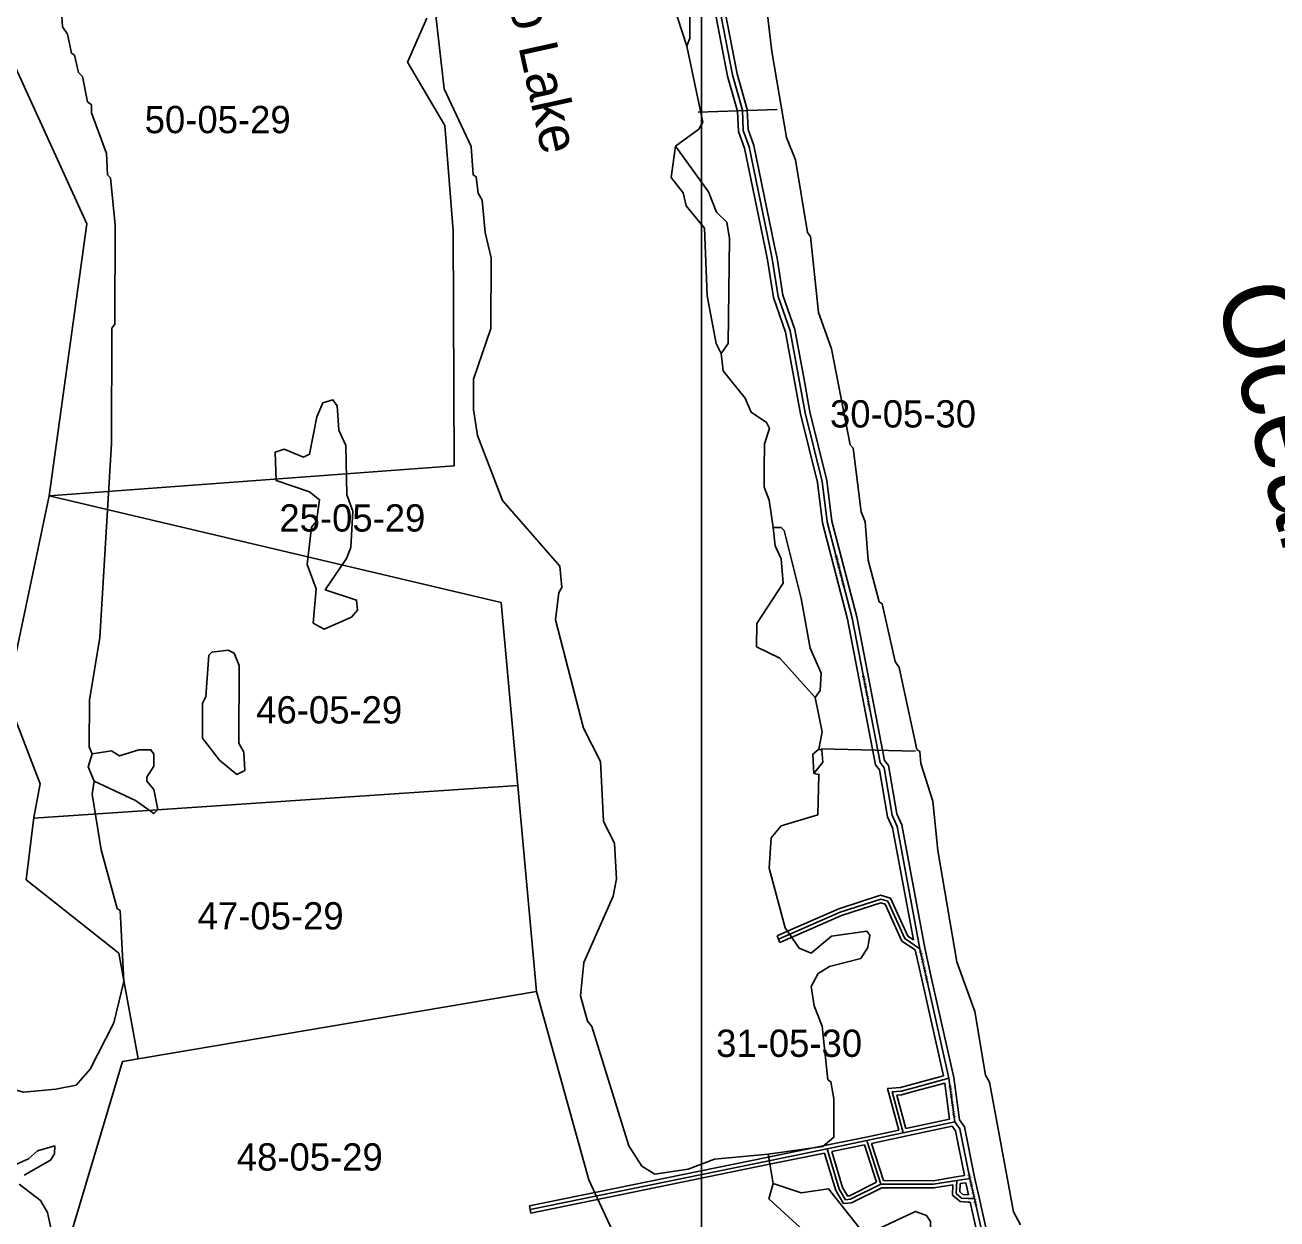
# Model space of a CAD drawing. Extents: x 418523 to 616617, y 1878279 to 2196743.
# Drawn here: x 546006 to 556334, y 2067907 to 2077753 of the extents above; entities that cross this region are included whole.
import ezdxf

# ---------------------------------------------------------------- set-up
doc = ezdxf.new("R2010")
doc.units = 0
for name, color, linetype in [('Level 1', 7, 'Continuous'), ('Level 2', 7, 'Continuous'), ('Level 22', 7, 'Continuous'), ('Level 23', 7, 'Continuous'), ('Level 31', 7, 'Continuous'), ('Level 32', 7, 'Continuous'), ('Level 34', 7, 'Continuous'), ('Level 41', 7, 'Continuous'), ('Level 5', 7, 'Continuous'), ('Level 7', 7, 'Continuous')]:
    doc.layers.add(name, color=color, linetype=linetype)

msp = doc.modelspace()

# ---------------------------------------------------------------- linework, layer by layer
at = {"layer": 'Level 1'}
for p, q in [((551587.268, 2080662.885), (551585.618, 2067192.876)), ((545238.447, 2078910.64), (546514.917, 2076113.03)), ((549321.267, 2077809.231), (549162.194, 2077447.676)), ((549162.194, 2077447.676), (549468.239, 2076925.23)), ((551558.639, 2077034.551), (552211.425, 2077056.805)), ((549468.239, 2076925.23), (549539.069, 2076055.012)), ((546514.917, 2076113.03), (546205.557, 2073871.667)), ((549539.069, 2076055.012), (549547.17, 2074117.573)), ((549547.17, 2074117.573), (546205.557, 2073871.667)), ((546205.557, 2073871.667), (545856.324, 2072209.807)), ((546205.557, 2073871.667), (549935.219, 2072991.699)), ((549935.219, 2072991.699), (550225.694, 2069781.616)), ((545856.324, 2072209.807), (546130.932, 2071494.711)), ((552574.477, 2071785.15), (553351.558, 2071765.701)), ((546130.932, 2071494.711), (546079.736, 2071217.757)), ((546079.212, 2071213.583), (550071.909, 2071481.109)), ((546079.736, 2071217.757), (546015.266, 2070704.092)), ((546015.266, 2070704.092), (546780.173, 2070098.951)), ((546780.173, 2070098.951), (546938.31, 2069226.362)), ((550225.694, 2069781.616), (546809.022, 2069204.525)), ((550225.694, 2069781.616), (550657.136, 2068230.687)), ((546809.022, 2069204.525), (546392.875, 2067805.18)), ((550657.136, 2068230.687), (550969.674, 2067553.827))]:
    msp.add_line(p, q, dxfattribs=at)
at = {"layer": 'Level 22'}
for p, q in [((553448.891, 2069867.711), (553388.883, 2070135.178)), ((553627.664, 2069067.495), (553448.891, 2069867.711)), ((553676.977, 2068709.141), (553627.664, 2069067.495)), ((553837.873, 2068075.901), (553800.677, 2068241.84))]:
    msp.add_line(p, q, dxfattribs=at)
for points in [[(552150.904, 2075920.341), (551981.144, 2076749.999), (551931.532, 2076883.609), (551923.783, 2077050.193), (551841.086, 2077342.095), (551512.164, 2079043.571), (551176.13, 2081120.383), (550913.088, 2082496.554), (550896.923, 2082704.986), (550650.695, 2084089.475), (550625.776, 2084114.641), (550593.041, 2084390.036), (550551.622, 2084506.532), (550535.754, 2084706.962), (550477.86, 2084923.88), (550387.818, 2085507.475), (550198.23, 2086341.566)], [(552829.499, 2072862.84), (552623.212, 2073655.502), (552582.389, 2073989.105), (552442.24, 2074556.105), (552393.004, 2074823.18), (552318.859, 2075231.795), (552219.678, 2075515.379), (552170.564, 2075824.276), (552150.904, 2075920.341)], [(553388.883, 2070135.178), (553199.952, 2071144.534), (553158.438, 2071236.297), (553092.774, 2071628.521), (553059.664, 2071670.073), (552829.499, 2072862.84)], [(553800.677, 2068241.84), (553718.272, 2068650.473), (553676.977, 2068709.141)], [(554691.147, 2064100.418), (554623.872, 2064379.905), (554327.637, 2065864.505), (554121.684, 2066690.249), (554096.994, 2066915.429), (553837.873, 2068075.901)]]:
    msp.add_lwpolyline(points, dxfattribs=at)
at = {"layer": 'Level 23'}
for p, q in [((553487.922, 2069876.467), (553428.07, 2070143.237)), ((553409.862, 2069858.953), (553350.153, 2070125.086)), ((553582.454, 2069086.403), (553409.854, 2069858.989)), ((553667.066, 2069074.593), (553487.93, 2069876.431)), ((553633.661, 2068730.497), (553592.85, 2069027.066)), ((553715.281, 2068724.218), (553667.067, 2069074.593)), ((553790.049, 2068106.381), (553767.729, 2068205.954)), ((553876.905, 2068084.651), (553839.804, 2068250.167))]:
    msp.add_line(p, q, dxfattribs=at)
for points in [[(552111.714, 2075912.323), (551942.572, 2076738.963), (551891.864, 2076875.527), (551884.039, 2077043.728), (551802.135, 2077332.831), (551472.774, 2079036.579), (551136.734, 2081113.432), (550873.379, 2082491.236), (550857.194, 2082699.925), (550613.496, 2084070.192), (550587.679, 2084096.267), (550553.85, 2084380.861), (550512.164, 2084498.109), (550496.165, 2084700.171), (550438.656, 2084915.65), (550348.499, 2085499.983), (550164.213, 2086310.758)], [(552190.092, 2075928.36), (552019.715, 2076761.035), (551971.2, 2076891.691), (551963.525, 2077056.659), (551880.037, 2077351.359), (551551.554, 2079050.564), (551215.527, 2081127.333), (550952.796, 2082501.871), (550936.651, 2082710.046), (550687.894, 2084108.757), (550663.874, 2084133.016), (550632.233, 2084399.211), (550591.081, 2084514.955), (550575.342, 2084713.754), (550517.064, 2084932.111), (550427.136, 2085514.966), (550237.981, 2086347.16)], [(552868.533, 2072871.674), (552662.594, 2073663.001), (552621.801, 2073996.36), (552481.361, 2074564.536), (552432.353, 2074830.376), (552357.654, 2075242.031), (552258.619, 2075525.201), (552209.929, 2075831.43), (552190.091, 2075928.361)], [(552790.466, 2072854.003), (552583.83, 2073648.003), (552542.979, 2073981.851), (552403.119, 2074547.672), (552353.656, 2074815.983), (552280.062, 2075221.558), (552180.736, 2075505.557), (552131.199, 2075817.122), (552111.715, 2075912.321)], [(553334.575, 2070207.905), (553161.52, 2071132.438), (553119.847, 2071224.556), (553055.032, 2071611.696), (553022.25, 2071652.837), (552790.465, 2072854.003)], [(553428.07, 2070143.237), (553238.384, 2071156.631), (553197.029, 2071248.039), (553130.514, 2071645.345), (553097.076, 2071687.309), (552868.534, 2072871.674)], [(553839.804, 2068250.167), (553755.822, 2068666.621), (553715.281, 2068724.218)], [(553755.26, 2068264.707), (553680.722, 2068634.325), (553653.259, 2068673.341)], [(554723.008, 2064138.986), (554662.945, 2064388.501), (554366.679, 2065873.262), (554161.152, 2066697.301), (554136.516, 2066921.987), (553876.913, 2068084.618)], [(554652.257, 2064091.057), (554584.798, 2064371.307), (554288.595, 2065855.746), (554082.217, 2066683.196), (554057.473, 2066908.871), (553803.51, 2068046.242)]]:
    msp.add_lwpolyline(points, dxfattribs=at)
at = {"layer": 'Level 31'}
for p, q in [((552309.424, 2070251.711), (552221.969, 2070213.412)), ((553627.664, 2069067.495), (553337.234, 2068989.399)), ((553337.234, 2068989.399), (553232.716, 2068960.965)), ((553250.419, 2068617.246), (553676.977, 2068709.141)), ((552951.161, 2068552.634), (553250.419, 2068617.246)), ((552622.461, 2068485.199), (552951.161, 2068552.634)), ((553066.929, 2068193.726), (552951.161, 2068552.634)), ((550173.644, 2067984.936), (552142.71, 2068387.286)), ((552142.71, 2068387.286), (552622.461, 2068485.199)), ((552816.553, 2068069.335), (553066.929, 2068193.726)), ((553693.021, 2068223.96), (553800.677, 2068241.84))]:
    msp.add_line(p, q, dxfattribs=at)
for points in [[(553388.883, 2070135.178), (553264.114, 2070219.175), (553123.209, 2070527.967), (553065.028, 2070544.861), (552731.168, 2070437.071), (552309.424, 2070251.711)], [(553232.716, 2068960.965), (553160.225, 2068954.987), (553250.419, 2068617.246)], [(552816.553, 2068069.335), (552775.081, 2068065.089), (552722.16, 2068152.884), (552622.461, 2068485.199)], [(553066.929, 2068193.726), (553500.51, 2068192.499), (553693.021, 2068223.96)], [(553693.021, 2068223.96), (553687.659, 2068117.419), (553731.544, 2068079.474), (553787.237, 2068076.407), (553837.873, 2068075.901)]]:
    msp.add_lwpolyline(points, dxfattribs=at)
at = {"layer": 'Level 32'}
for p, q in [((552297.389, 2070279.192), (552209.934, 2070240.893)), ((552234.005, 2070185.931), (552209.934, 2070240.893)), ((552321.46, 2070224.231), (552234.005, 2070185.931)), ((553329.358, 2069018.347), (553227.502, 2068990.636)), ((553582.454, 2069086.404), (553329.444, 2069018.371)), ((553592.85, 2069027.066), (553345.024, 2068960.426)), ((553345.024, 2068960.426), (553237.932, 2068931.291)), ((553272.033, 2068652.591), (553633.661, 2068730.496)), ((552945.132, 2068582.022), (553213.311, 2068639.926)), ((553256.738, 2068587.918), (553653.26, 2068673.341)), ((552136.711, 2068416.681), (552616.462, 2068514.593)), ((552616.432, 2068514.587), (552945.132, 2068582.022)), ((552660.623, 2068462.401), (552930.861, 2068517.843)), ((553030.449, 2068209.101), (552930.861, 2068517.843)), ((552989.887, 2068530.302), (553256.751, 2068587.921)), ((553088.794, 2068223.664), (552989.887, 2068530.302)), ((550167.639, 2068014.33), (552136.704, 2068416.68)), ((552148.71, 2068357.891), (552601.604, 2068450.322)), ((550179.651, 2067955.542), (552148.717, 2068357.892)), ((552808.082, 2068098.625), (553030.448, 2068209.1)), ((553688.106, 2068253.555), (553755.26, 2068264.707)), ((553721.77, 2068198.321), (553767.728, 2068205.955)), ((552825.026, 2068040.043), (553073.932, 2068163.705)), ((550167.639, 2068014.33), (550179.651, 2067955.542))]:
    msp.add_line(p, q, dxfattribs=at)
for points in [[(553334.575, 2070207.905), (553287.894, 2070239.332), (553144.79, 2070552.941), (553064.561, 2070576.236), (552720.495, 2070465.151), (552297.353, 2070279.177)], [(553350.152, 2070125.086), (553240.336, 2070199.018), (553101.629, 2070502.994), (553065.494, 2070513.486), (552741.84, 2070408.991), (552321.496, 2070224.246)], [(553227.502, 2068990.637), (553121.976, 2068981.936), (553213.311, 2068639.926)], [(553237.932, 2068931.291), (553198.474, 2068928.039), (553272.033, 2068652.591)], [(552825.025, 2068040.044), (552759.21, 2068033.306), (552694.512, 2068140.638), (552601.604, 2068450.322)], [(552808.083, 2068098.624), (552790.953, 2068096.871), (552749.808, 2068165.131), (552660.622, 2068462.401)], [(553073.931, 2068163.705), (553502.904, 2068162.491), (553661.191, 2068188.358)], [(553088.795, 2068223.664), (553498.117, 2068222.506), (553688.182, 2068253.568)], [(553661.191, 2068188.358), (553656.959, 2068104.303), (553719.669, 2068050.081), (553786.262, 2068046.416), (553803.51, 2068046.242)], [(553721.77, 2068198.321), (553718.357, 2068130.536), (553743.419, 2068108.866), (553788.211, 2068106.4), (553790.048, 2068106.381)]]:
    msp.add_lwpolyline(points, dxfattribs=at)
at = {"layer": 'Level 5'}
msp.add_line((552177.083, 2068198.326), (552136.187, 2068440.211), dxfattribs=at)
for points in [[(551465.637, 2077579.133), (551308.813, 2078063.134), (551051.361, 2078355.759)], [(552136.187, 2068440.211), (551694.228, 2068399.976), (551477.224, 2068317.331), (551201.989, 2068276.527), (551093.815, 2068343.577), (550985.999, 2068510.671), (550680.751, 2069495.342), (550647.529, 2069537.153), (550589.864, 2069745.727), (550615.749, 2070020.765), (550859.303, 2070570.171), (550884.76, 2070711.795), (550869.034, 2071003.632), (550777.958, 2071187.326), (550754.547, 2071679.238), (550613.708, 2071954.793), (550383.194, 2072847.573), (550408.949, 2073072.559), (550434.089, 2073114.171), (550417.975, 2073289.275), (549944.563, 2073832.703), (549737.917, 2074366.885), (549705.252, 2074583.76), (549706.066, 2074833.856), (549849.16, 2075250.188), (549851.049, 2075833.733), (549801.713, 2076042.297), (549777.557, 2076309.164), (549744.404, 2076367.615), (549728.151, 2076501.068), (549703.21, 2076517.798), (549687.285, 2076751.284), (549463.77, 2077227.184), (549366.47, 2078077.814)], [(552117.114, 2077952.14), (552165.764, 2077535.16), (552288.491, 2076826.173), (552362.927, 2076642.52), (552461.012, 2076041.966), (552485.923, 2076008.555), (552550.588, 2075383.1), (552657.986, 2075082.633), (552813.797, 2074290.185), (552838.708, 2074265.075), (552903.7, 2073739.692), (552936.753, 2073656.201), (552960.75, 2073339.353), (553051.349, 2072997.265), (553076.29, 2072980.495), (553183.134, 2072504.964), (553216.315, 2072454.843), (553364.153, 2071779.108), (553389.124, 2071762.368), (553397.136, 2071662.296), (553496.165, 2071353.529), (553536.504, 2070944.909), (553691.928, 2070027.387), (553840.649, 2069618.419), (553930.653, 2069092.926), (553963.805, 2069034.476), (554160.383, 2067966.771), (554218.416, 2067858.198)], [(551465.637, 2077579.133), (551596.993, 2076953.479), (551563.454, 2076895.227), (551371.263, 2076754.121)], [(551749.187, 2075043.923), (551707.774, 2075127.425), (551634.014, 2075519.493), (551610.832, 2076078.097), (551461.364, 2076261.991), (551436.712, 2076370.423), (551337.067, 2076495.795), (551371.263, 2076754.121)], [(552177.987, 2073608.661), (552145.392, 2073833.846), (552104.069, 2073942.349), (552104.555, 2074092.403), (552105.211, 2074300.808), (552147.309, 2074425.731), (552122.468, 2074475.842), (551997.683, 2074559.603), (551948.059, 2074676.476), (551831.804, 2074818.588), (551765.37, 2074902.14), (551749.187, 2075043.923)], [(552523.585, 2072207.01), (552232.851, 2072533.075), (552041.405, 2072625.395), (552042.061, 2072817.13), (552259.879, 2073149.901), (552243.864, 2073350.006), (552194.201, 2073458.548), (552177.987, 2073608.661)], [(552555.524, 2071781.76), (552581.022, 2071923.373), (552523.585, 2072207.01)], [(546577.476, 2071517.82), (546527.823, 2071634.692), (546561.521, 2071742.935)], [(546577.476, 2071517.82), (546918.748, 2071358.319), (547068.443, 2071249.448), (547101.893, 2071282.669), (547069.099, 2071449.523), (547010.976, 2071516.414), (547011.065, 2071549.755), (547069.715, 2071641.258), (547070.043, 2071741.301), (547045.132, 2071774.711), (546945.099, 2071775.03), (546786.577, 2071725.537), (546720.014, 2071767.447), (546561.521, 2071742.935)], [(552513.188, 2071581.814), (552505.374, 2071740.238), (552555.524, 2071781.76)], [(552136.187, 2068440.211), (552586.575, 2068505.427), (552678.506, 2068580.161), (552679.549, 2068896.948), (552654.995, 2069038.731), (552630.054, 2069055.501), (552581.464, 2069497.492), (552515.299, 2069664.416), (552490.815, 2069822.91), (552549.524, 2069931.083), (552641.415, 2069989.146), (552900.039, 2070054.98), (552958.689, 2070146.482), (552975.687, 2070246.496), (552950.805, 2070279.906), (552658.91, 2070239.171), (552491.719, 2070098.006), (552391.816, 2070140.016), (552275.63, 2070307.1), (552143.846, 2070799.411), (552161.331, 2071049.426), (552245.021, 2071149.211), (552545.426, 2071239.926), (552554.869, 2071573.344), (552513.188, 2071581.814)], [(546000.042, 2068268.501), (546217.184, 2068392.827), (546250.694, 2068442.739), (546250.922, 2068509.431), (546109.07, 2068468.208), (546033.809, 2068401.746), (545791.696, 2068294.16)], [(546231.828, 2067767.531), (546190.773, 2067959.426), (546132.739, 2068059.628), (545958.102, 2068193.599)], [(552434.237, 2067805.668), (552143.344, 2068073.381), (552177.083, 2068198.326)], [(553946.817, 2063807.574), (553891.198, 2064649.744), (553858.144, 2064741.546), (553808.293, 2064791.727), (553718.031, 2065233.847), (553677.523, 2065592.476), (553428.013, 2065776.658), (553287.442, 2066127.275), (553196.157, 2066260.957), (552946.816, 2066495.191), (552897.034, 2066562.041), (552922.561, 2066720.336), (553031.46, 2066878.371), (553091.341, 2067353.344), (553242.08, 2067561.261), (553476.25, 2067793.929), (553476.539, 2067885.631), (553443.357, 2067935.742), (553351.754, 2067969.422), (553017.82, 2067812.105), (552892.807, 2067829.174), (552635.454, 2068155.139), (552410.269, 2068122.516), (552177.083, 2068198.326)]]:
    msp.add_lwpolyline(points, dxfattribs=at)
for points in [[(548660.924, 2073878.571), (548710.487, 2073745.028), (548692.843, 2073444.951), (548659.204, 2073353.388), (548483.326, 2073095.51), (548741.454, 2073011.3), (548749.525, 2072927.938), (548699.315, 2072869.746), (548473.913, 2072770.431), (548382.369, 2072820.741), (548408.294, 2073104.109), (548333.918, 2073304.413), (548368.273, 2073612.761), (548410.122, 2073662.643), (548435.679, 2073837.617), (548352.546, 2073904.568), (548077.738, 2073997.178), (548070.193, 2074230.634), (548145.284, 2074255.385), (548303.439, 2074188.165), (548353.559, 2074213.016), (548412.924, 2074521.265), (548463.303, 2074637.808), (548546.764, 2074662.55), (548579.946, 2074612.439), (548595.96, 2074412.304), (548653.894, 2074287.061), (548660.924, 2073878.571)], [(547753.072, 2071572.343), (547819.893, 2071605.465), (547812.039, 2071755.549), (547770.587, 2071830.71), (547772.673, 2072472.606), (547731.32, 2072572.778), (547681.399, 2072597.948), (547547.956, 2072581.696), (547522.876, 2072556.786), (547496.733, 2072215.066), (547471.553, 2072156.805), (547470.609, 2071873.368), (547611.746, 2071689.515), (547753.072, 2071572.343)]]:
    msp.add_lwpolyline(points, close=True, dxfattribs=at)
at = {"layer": 'Level 7'}
for points in [[(551465.637, 2077579.133), (551490.876, 2077645.726), (551491.849, 2077945.833), (551450.695, 2078112.696), (551392.533, 2078171.247), (551343.039, 2078329.801), (551243.095, 2078363.471), (551051.361, 2078355.759)], [(546561.521, 2071742.935), (546536.709, 2071801.386), (546537.952, 2072184.856), (546623.013, 2072701.45), (546719.891, 2074301.711), (546722.991, 2075252.055), (546748.101, 2075285.336), (546750.774, 2076102.296), (546710.365, 2076494.236), (546685.424, 2076519.316), (546677.67, 2076694.411), (546553.7, 2077028.258), (546553.929, 2077094.95), (546520.648, 2077120.09), (546479.653, 2077328.625), (546446.411, 2077362.076), (546413.547, 2077503.888), (546388.576, 2077520.659), (546355.753, 2077679.152), (546314.26, 2077737.633), (546306.347, 2077871.046)], [(551749.187, 2075043.923), (551807.807, 2075127.096), (551818.949, 2075994.047), (551794.395, 2076127.521), (551711.291, 2076211.151), (551645.156, 2076378.106), (551371.263, 2076754.121)], [(552523.585, 2072207.01), (552565.454, 2072265.231), (552574.252, 2072406.916), (552483.235, 2072615.62), (552409.515, 2073024.369), (552269.619, 2073583.361), (552244.679, 2073608.432), (552177.987, 2073608.661)], [(552513.188, 2071581.814), (552588.538, 2071673.257), (552580.535, 2071773.32), (552555.524, 2071781.76)], [(544026.301, 2071442.761), (544440.894, 2070757.838), (544789.393, 2070264.849), (544789.294, 2070231.508), (545403.315, 2069345.822), (545644.286, 2069103.279), (545785.711, 2069011.118), (545993.927, 2068952.079), (546260.753, 2068976.242), (546427.616, 2069009.025), (546544.745, 2069142.049), (546737.722, 2069524.871), (546822.187, 2069866.401), (546790.734, 2070450.045), (546765.793, 2070466.815), (546633.979, 2070950.746), (546560.449, 2071409.476), (546577.476, 2071517.82)]]:
    msp.add_lwpolyline(points, dxfattribs=at)

# ---------------------------------------------------------------- texts
at = {"layer": 'Level 2'}
for s, p in [('50-05-29', (546993.434, 2076861.316)), ('30-05-30', (552647.008, 2074434.153)), ('25-05-29', (548104.364, 2073575.751)), ('46-05-29', (547913.601, 2071993.111)), ('47-05-29', (547430.319, 2070294.342)), ('31-05-30', (551707.249, 2069243.309)), ('48-05-29', (547752.994, 2068305.815))]:
    msp.add_text(s, height=225, dxfattribs=at).set_placement(p)
at = {"layer": 'Level 34'}
for rotation, p in [(284.5862139, (552682.709, 2073377.261)), (280.9207666, (552908.574, 2072387.096)), (282.6443, (553379.267, 2070120.947)), (277.8341194, (553622.86, 2069010.721)), (282.6332972, (553779.677, 2068278.379))]:
    msp.add_text('STATE HWY A1A', height=25, rotation=rotation, dxfattribs=at).set_placement(p)
at = {"layer": 'Level 41'}
for s, height, rotation, p in [('Guano Lake', 320, 282.4522528, (549772.347, 2078947.601)), ('Ocean', 640, 284.8583, (555823.219, 2075547.786))]:
    msp.add_text(s, height=height, rotation=rotation, dxfattribs=at).set_placement(p)

doc.saveas('drawing.dxf')
